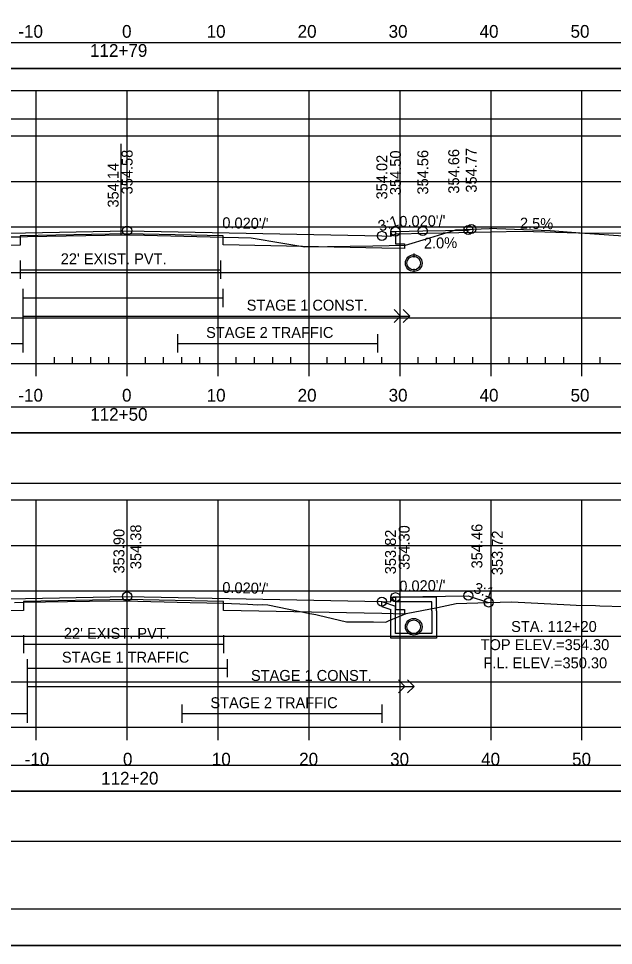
# Model space of a CAD drawing. Extents: x 1368122 to 1710785, y 373130 to 557566.
# Drawn here: x 1368676.9 to 1368742.3, y 375263.7 to 375365.6 of the extents above; entities that cross this region are included whole.
import ezdxf

# ---------------------------------------------------------------- set-up
doc = ezdxf.new("R2010")
doc.units = 0
for name, color, linetype in [('R_Alt Surface', 7, 'Continuous'), ('R_Axis', 7, 'Continuous'), ('R_Axis Annot', 7, 'Continuous'), ('R_Border', 7, 'Continuous'), ('R_Drive', 7, 'Continuous'), ('R_Exist Surface', 7, 'Continuous'), ('R_Fin Surface', 7, 'Continuous'), ('R_Fin Surface Annot', 7, 'Continuous'), ('R_Grid', 7, 'Continuous'), ('R_No Plot', 7, 'Continuous'), ('R_Striping', 7, 'Continuous'), ('R_Water', 7, 'Continuous'), ('R_Water Annot', 7, 'Continuous'), ('R_Xsect Elev', 7, 'Continuous'), ('R_Xsect Slope', 7, 'Continuous')]:
    doc.layers.add(name, color=color, linetype=linetype)

msp = doc.modelspace()

# ---------------------------------------------------------------- linework, layer by layer
for p, q in [((1368718.05, 375301.82), (1368718.13, 375301.99)), ((1368722.88, 375301.99), (1368718.13, 375301.99)), ((1368722.88, 375300.49), (1368722.88, 375301.99)), ((1368716.88, 375301.51), (1368718.38, 375300.99)), ((1368716.88, 375300.98), (1368717.88, 375300.63)), ((1368718.05, 375301.82), (1368718.38, 375301.49)), ((1368722.38, 375301.49), (1368718.38, 375301.49)), ((1368718.38, 375300.49), (1368718.38, 375300.99)), ((1368722.38, 375300.49), (1368722.38, 375301.49)), ((1368717.88, 375300.49), (1368717.88, 375300.63))]:
    msp.add_line(p, q)
msp.add_lwpolyline([(1368716.88, 375300.98), (1368716.88, 375301.51)])
at = {"layer": 'R_Alt Surface'}
for points in [[(1368539.73, 375360.1), (1368838.03, 375360.1), (1368838.03, 375362.92), (1368539.73, 375362.92)], [(1368539.73, 375320.06), (1368838.03, 375320.06), (1368838.03, 375322.88), (1368539.73, 375322.88)], [(1368539.73, 375280.68), (1368838.03, 375280.68), (1368838.03, 375283.5), (1368539.73, 375283.5)], [(1368539.67, 375275.16), (1368838.09, 375275.16), (1368838.09, 375280.68), (1368539.67, 375280.68)]]:
    msp.add_lwpolyline(points, close=True, dxfattribs=at)
for points in [[(1368718.38, 375342.19), (1368718.38, 375340.84), (1368719.38, 375340.82), (1368719.38, 375340.32), (1368716.88, 375340.37), (1368699.44, 375340.72), (1368699.44, 375341.72), (1368688.88, 375341.94), (1368677.13, 375341.7), (1368677.13, 375340.7), (1368660.88, 375340.37), (1368658.38, 375340.32), (1368658.38, 375340.82), (1368659.38, 375340.84), (1368659.38, 375342.19)], [(1368677.13, 375338.99), (1368677.13, 375336.99)], [(1368699.13, 375338.99), (1368699.13, 375336.99)], [(1368677.13, 375337.99), (1368699.13, 375337.99)], [(1368718.38, 375301.99), (1368718.38, 375300.65), (1368719.38, 375300.63), (1368719.38, 375300.13), (1368716.88, 375300.18), (1368699.46, 375300.53), (1368699.46, 375301.53), (1368688.88, 375301.74), (1368677.49, 375301.51), (1368677.48, 375300.51), (1368660.88, 375300.18), (1368658.38, 375300.13), (1368658.38, 375300.63), (1368659.38, 375300.65), (1368659.38, 375301.99)], [(1368677.49, 375297.82), (1368677.49, 375295.82)], [(1368699.46, 375297.82), (1368699.46, 375295.82)], [(1368677.49, 375296.82), (1368699.46, 375296.82)]]:
    msp.add_lwpolyline(points, dxfattribs=at)
at = {"layer": 'R_Axis'}
for p, q in [((1368680.88, 375327.69), (1368680.88, 375328.39)), ((1368682.88, 375327.69), (1368682.88, 375328.39)), ((1368684.88, 375327.69), (1368684.88, 375328.39)), ((1368686.88, 375327.69), (1368686.88, 375328.39)), ((1368690.88, 375327.69), (1368690.88, 375328.39)), ((1368692.88, 375327.69), (1368692.88, 375328.39)), ((1368694.88, 375327.69), (1368694.88, 375328.39)), ((1368696.88, 375327.69), (1368696.88, 375328.39)), ((1368700.88, 375327.69), (1368700.88, 375328.39)), ((1368702.88, 375327.69), (1368702.88, 375328.39)), ((1368704.88, 375327.69), (1368704.88, 375328.39)), ((1368706.88, 375327.69), (1368706.88, 375328.39)), ((1368710.88, 375327.69), (1368710.88, 375328.39)), ((1368712.88, 375327.69), (1368712.88, 375328.39)), ((1368714.88, 375327.69), (1368714.88, 375328.39)), ((1368716.88, 375327.69), (1368716.88, 375328.39)), ((1368720.88, 375327.69), (1368720.88, 375328.39)), ((1368722.88, 375327.69), (1368722.88, 375328.39)), ((1368724.88, 375327.69), (1368724.88, 375328.39)), ((1368726.88, 375327.69), (1368726.88, 375328.39)), ((1368730.88, 375327.69), (1368730.88, 375328.39)), ((1368732.88, 375327.69), (1368732.88, 375328.39)), ((1368734.88, 375327.69), (1368734.88, 375328.39)), ((1368736.88, 375327.69), (1368736.88, 375328.39)), ((1368740.88, 375327.69), (1368740.88, 375328.39)), ((1368538.88, 375327.69), (1368838.88, 375327.69)), ((1368678.88, 375326.29), (1368678.88, 375327.69)), ((1368688.88, 375326.29), (1368688.88, 375327.69)), ((1368698.88, 375326.29), (1368698.88, 375327.69)), ((1368708.88, 375326.29), (1368708.88, 375327.69)), ((1368718.88, 375326.29), (1368718.88, 375327.69)), ((1368728.88, 375326.29), (1368728.88, 375327.69)), ((1368738.88, 375326.29), (1368738.88, 375327.69)), ((1368538.88, 375287.69), (1368838.88, 375287.69)), ((1368678.88, 375286.29), (1368678.88, 375287.69)), ((1368688.88, 375286.29), (1368688.88, 375287.69)), ((1368698.88, 375286.29), (1368698.88, 375287.69)), ((1368708.88, 375286.29), (1368708.88, 375287.69)), ((1368718.88, 375286.29), (1368718.88, 375287.69)), ((1368728.88, 375286.29), (1368728.88, 375287.69)), ((1368738.88, 375286.29), (1368738.88, 375287.69))]:
    msp.add_line(p, q, dxfattribs=at)
at = {"layer": 'R_Border'}
msp.add_line((1368847.06, 375267.69), (1368530.88, 375267.69), dxfattribs=at)
at = {"layer": 'R_Drive'}
for p, q in [((1368717.88, 375341.69), (1368718.38, 375341.94)), ((1368718.38, 375341.94), (1368732.29, 375342.21)), ((1368732.29, 375342.21), (1368738.49, 375342.06)), ((1368738.49, 375342.06), (1368753.88, 375341.91))]:
    msp.add_line(p, q, dxfattribs=at)
at = {"layer": 'R_Exist Surface'}
for points in [[(1368674.7, 375341.6), (1368677.1, 375341.61), (1368677.13, 375341.61), (1368677.92, 375341.63), (1368688.59, 375341.84), (1368690.79, 375341.78), (1368699.44, 375341.56), (1368701.12, 375341.53), (1368702.51, 375341.48), (1368706.01, 375340.89), (1368708.42, 375340.49), (1368715.87, 375340.63), (1368719.47, 375340.67), (1368722.14, 375341.51), (1368725, 375342.39), (1368728.71, 375342.53), (1368728.98, 375342.54), (1368729.53, 375342.51), (1368735.38, 375342.29), (1368738.67, 375342.05), (1368744.98, 375341.61)], [(1368676.51, 375301.41), (1368677.49, 375301.43), (1368684.76, 375301.54), (1368688.63, 375301.6), (1368695.81, 375301.42), (1368699.46, 375301.34), (1368702.15, 375301.21), (1368703.23, 375301.14), (1368703.79, 375301.17), (1368704.36, 375301.16), (1368708.98, 375300.21), (1368709.63, 375300.08), (1368709.9, 375300), (1368712.99, 375299.27), (1368715.95, 375299.28), (1368717.32, 375299.25), (1368717.61, 375299.4), (1368719.56, 375300.21), (1368722.98, 375300.85), (1368725.06, 375301.28), (1368728.59, 375301.41), (1368731.18, 375301.48), (1368737.58, 375301.15), (1368738.24, 375301.12), (1368740.37, 375301.06), (1368740.85, 375301.04), (1368743.53, 375300.97)]]:
    msp.add_lwpolyline(points, dxfattribs=at)
at = {"layer": 'R_Fin Surface'}
for points in [[(1368644.52, 375340.06), (1368651.38, 375342.35), (1368656.38, 375342.25), (1368659.38, 375342.19), (1368659.88, 375342.19), (1368659.88, 375341.69), (1368660.88, 375341.71), (1368688.88, 375342.27), (1368716.88, 375341.71), (1368717.88, 375341.69), (1368717.88, 375342.19), (1368718.38, 375342.19), (1368721.38, 375342.25), (1368726.38, 375342.35), (1368726.71, 375342.46)], [(1368643.99, 375299.69), (1368651.38, 375302.15), (1368656.38, 375302.05), (1368659.38, 375301.99), (1368659.88, 375301.99), (1368659.88, 375301.49), (1368660.88, 375301.51), (1368688.88, 375302.07), (1368716.88, 375301.51), (1368717.88, 375301.49), (1368717.88, 375301.99), (1368718.38, 375301.99), (1368721.38, 375302.05), (1368726.38, 375302.15), (1368728.62, 375301.41)]]:
    msp.add_lwpolyline(points, dxfattribs=at)
at = {"layer": 'R_Grid'}
for p, q in [((1368538.88, 375357.69), (1368838.88, 375357.69)), ((1368678.88, 375327.69), (1368678.88, 375357.69)), ((1368688.88, 375327.69), (1368688.88, 375357.69)), ((1368698.88, 375327.69), (1368698.88, 375357.69)), ((1368708.88, 375327.69), (1368708.88, 375357.69)), ((1368718.88, 375327.69), (1368718.88, 375357.69)), ((1368728.88, 375327.69), (1368728.88, 375357.69)), ((1368738.88, 375327.69), (1368738.88, 375357.69)), ((1368538.88, 375352.69), (1368838.88, 375352.69)), ((1368538.88, 375352.69), (1368838.88, 375352.69)), ((1368678.88, 375327.69), (1368678.88, 375352.69)), ((1368688.88, 375327.69), (1368688.88, 375352.69)), ((1368698.88, 375327.69), (1368698.88, 375352.69)), ((1368708.88, 375327.69), (1368708.88, 375352.69)), ((1368718.88, 375327.69), (1368718.88, 375352.69)), ((1368728.88, 375327.69), (1368728.88, 375352.69)), ((1368738.88, 375327.69), (1368738.88, 375352.69)), ((1368538.88, 375347.69), (1368838.88, 375347.69)), ((1368538.88, 375347.69), (1368838.88, 375347.69)), ((1368538.88, 375342.69), (1368838.88, 375342.69)), ((1368538.88, 375342.69), (1368838.88, 375342.69)), ((1368538.88, 375337.69), (1368838.88, 375337.69)), ((1368538.88, 375337.69), (1368838.88, 375337.69)), ((1368538.88, 375332.69), (1368838.88, 375332.69)), ((1368538.88, 375332.69), (1368838.88, 375332.69)), ((1368538.88, 375327.69), (1368838.88, 375327.69)), ((1368538.88, 375327.69), (1368838.88, 375327.69)), ((1368538.88, 375312.69), (1368838.88, 375312.69)), ((1368678.88, 375287.69), (1368678.88, 375312.69)), ((1368688.88, 375287.69), (1368688.88, 375312.69)), ((1368698.88, 375287.69), (1368698.88, 375312.69)), ((1368708.88, 375287.69), (1368708.88, 375312.69)), ((1368718.88, 375287.69), (1368718.88, 375312.69)), ((1368728.88, 375287.69), (1368728.88, 375312.69)), ((1368738.88, 375287.69), (1368738.88, 375312.69)), ((1368538.88, 375307.69), (1368838.88, 375307.69)), ((1368538.88, 375302.69), (1368838.88, 375302.69)), ((1368538.88, 375297.69), (1368838.88, 375297.69)), ((1368538.88, 375292.69), (1368838.88, 375292.69)), ((1368538.88, 375287.69), (1368838.88, 375287.69))]:
    msp.add_line(p, q, dxfattribs=at)
at = {"layer": 'R_No Plot'}
for p, q in [((1368720.38, 375339.76), (1368720.38, 375339.5)), ((1368720.38, 375337.93), (1368720.38, 375337.67)), ((1368518.48, 375263.71), (1368851.81, 375263.71))]:
    msp.add_line(p, q, dxfattribs=at)
for points in [[(1368518.47, 375477.04), (1368851.81, 375477.04), (1368851.81, 375263.71), (1368518.47, 375263.71)], [(1368764.8, 375473.15), (1368784.42, 375473.15), (1368784.42, 375463.27), (1368800.53, 375463.27), (1368823.73, 375463.27), (1368823.85, 375435.11), (1368847.06, 375435.11), (1368847.06, 375267.69), (1368530.88, 375267.69), (1368530.88, 375473.15)]]:
    msp.add_lwpolyline(points, close=True, dxfattribs=at)
for centre, radius in [((1368688.88, 375342.27), 0.5), ((1368718.38, 375342.19), 0.5), ((1368721.38, 375342.25), 0.5), ((1368726.38, 375342.35), 0.5), ((1368726.71, 375342.46), 0.5), ((1368716.88, 375341.71), 0.5), ((1368720.38, 375338.71), 0.917), ((1368688.88, 375302.07), 0.5), ((1368716.88, 375301.51), 0.5), ((1368718.38, 375301.99), 0.5), ((1368726.38, 375302.15), 0.5), ((1368728.62, 375301.41), 0.5)]:
    msp.add_circle(centre, radius, dxfattribs=at)
at = {"layer": 'R_Striping'}
for p, q in [((1368718.94, 375332.89), (1368718.24, 375333.6)), ((1368719.94, 375332.89), (1368719.24, 375333.6)), ((1368718.24, 375332.18), (1368718.94, 375332.89)), ((1368719.24, 375332.18), (1368719.94, 375332.89)), ((1368654.91, 375329.89), (1368677.41, 375329.89)), ((1368719.42, 375292.19), (1368718.71, 375292.9)), ((1368720.42, 375292.19), (1368719.71, 375292.9)), ((1368718.71, 375291.48), (1368719.42, 375292.19)), ((1368719.71, 375291.48), (1368720.42, 375292.19)), ((1368655.38, 375289.19), (1368677.88, 375289.19))]:
    msp.add_line(p, q, dxfattribs=at)
for points in [[(1368677.41, 375335.89), (1368677.41, 375328.89)], [(1368699.41, 375335.89), (1368699.41, 375333.89)], [(1368677.41, 375334.89), (1368699.41, 375334.89)], [(1368677.41, 375332.89), (1368719.94, 375332.89)], [(1368694.41, 375330.89), (1368694.41, 375328.89)], [(1368716.41, 375330.89), (1368716.41, 375328.89)], [(1368694.41, 375329.89), (1368716.41, 375329.89)], [(1368677.88, 375295.19), (1368677.88, 375288.19)], [(1368699.88, 375295.19), (1368699.88, 375293.19)], [(1368677.88, 375294.19), (1368699.88, 375294.19)], [(1368677.88, 375292.19), (1368720.42, 375292.19)], [(1368694.88, 375290.19), (1368694.88, 375288.19)], [(1368716.88, 375290.19), (1368716.88, 375288.19)], [(1368694.88, 375289.19), (1368716.88, 375289.19)]]:
    msp.add_lwpolyline(points, dxfattribs=at)
at = {"layer": 'R_Water'}
for p, q in [((1368720.38, 375339.6), (1368720.38, 375339.33)), ((1368720.38, 375338.1), (1368720.38, 375337.83))]:
    msp.add_line(p, q, dxfattribs=at)
for points in [[(1368539.73, 375354.58), (1368838.15, 375354.58), (1368838.15, 375360.1), (1368539.73, 375360.1)], [(1368539.73, 375314.54), (1368838.15, 375314.54), (1368838.15, 375320.06), (1368539.73, 375320.06)]]:
    msp.add_lwpolyline(points, close=True, dxfattribs=at)
for points in [[(1368722.88, 375300.49), (1368722.88, 375297.49), (1368720.38, 375297.49), (1368717.88, 375297.49), (1368717.88, 375300.49)], [(1368722.38, 375300.49), (1368722.38, 375297.99), (1368720.38, 375297.99), (1368718.38, 375297.99), (1368718.38, 375300.49)]]:
    msp.add_lwpolyline(points, dxfattribs=at)
for centre, radius in [((1368720.38, 375338.71), 0.75), ((1368720.38, 375298.74), 0.917), ((1368720.38, 375298.74), 0.917), ((1368720.38, 375298.74), 0.75), ((1368720.38, 375298.74), 0.75)]:
    msp.add_circle(centre, radius, dxfattribs=at)
at = {"layer": 'R_Xsect Elev'}
for p, q in [((1368688.24, 375341.83), (1368688.24, 375351.82)), ((1368688.88, 375301.59), (1368688.88, 375311.59))]:
    msp.add_line(p, q, dxfattribs=at)

# ---------------------------------------------------------------- texts
at = {"layer": 'R_Axis Annot'}
for s, p in [('-10', (1368676.92, 375363.49)), ('0', (1368688.32, 375363.49)), ('10', (1368697.62, 375363.49)), ('20', (1368707.62, 375363.49)), ('30', (1368717.62, 375363.49)), ('40', (1368727.62, 375363.49)), ('50', (1368737.62, 375363.49)), ('112+79', (1368684.8, 375361.39)), ('-10', (1368676.92, 375323.49)), ('0', (1368688.32, 375323.49)), ('10', (1368697.62, 375323.49)), ('20', (1368707.62, 375323.49)), ('30', (1368717.62, 375323.49)), ('40', (1368727.62, 375323.49)), ('50', (1368737.62, 375323.49)), ('112+50', (1368684.82, 375321.39)), ('-10', (1368677.62, 375283.49)), ('0', (1368688.42, 375283.49)), ('10', (1368698.19, 375283.49)), ('20', (1368707.79, 375283.49)), ('30', (1368717.79, 375283.49)), ('40', (1368727.79, 375283.49)), ('50', (1368737.79, 375283.49)), ('112+20', (1368686.02, 375281.39))]:
    msp.add_text(s, height=1.4, dxfattribs=at).set_placement(p)
at = {"layer": 'R_Fin Surface Annot'}
for s, rotation, p in [('354.58', 90, (1368689.48, 375346.27)), ('354.50', 90, (1368718.98, 375346.19)), ('354.56', 90, (1368721.98, 375346.25)), ('354.66', 90, (1368725.38, 375346.35)), ('354.77', 90, (1368727.31, 375346.46)), ('354.02', 90, (1368717.48, 375345.71)), ("0.020'/'", 358.8542, (1368699.33, 375342.56)), ('3:1', 17.7447, (1368716.69, 375342.17)), ("0.020'/'", 1.1458, (1368718.81, 375342.69))]:
    msp.add_text(s, height=1.2, rotation=rotation, dxfattribs=at).set_placement(p)
at = {"layer": 'R_Striping'}
for s, p in [('STAGE 1 CONST.', (1368702.02, 375333.49)), ('STAGE 2 TRAFFIC', (1368697.56, 375330.49)), ('STAGE 1 TRAFFIC', (1368681.71, 375294.79)), ('STAGE 1 CONST.', (1368702.49, 375292.79)), ('STAGE 2 TRAFFIC', (1368698.03, 375289.79))]:
    msp.add_text(s, height=1.2, dxfattribs=at).set_placement(p)
at = {"layer": 'R_Water'}
for p in [(1368681.58, 375338.59), (1368681.93, 375297.42)]:
    msp.add_text("22' EXIST. PVT.", height=1.2, dxfattribs=at).set_placement(p)
at = {"layer": 'R_Water Annot'}
for s, p in [('STA. 112+20', (1368731.09, 375298.17)), ('TOP ELEV.=354.30', (1368727.74, 375296.17)), ('F.L. ELEV.=350.30', (1368728.04, 375294.17))]:
    msp.add_text(s, height=1.2, dxfattribs=at).set_placement(p)
at = {"layer": 'R_Xsect Elev'}
for s, rotation, p in [('354.14', 90, (1368687.94, 375344.82)), ('2.5%', 358.5679, (1368732.04, 375342.52)), ('2.0%', 1.1458, (1368721.51, 375340.3)), ('354.46', 90, (1368727.93, 375305.15)), ('353.90', 90, (1368688.58, 375304.59)), ('354.38', 90, (1368690.43, 375305.07)), ('353.82', 90, (1368718.43, 375304.51)), ('354.30', 90, (1368719.93, 375304.99)), ('353.72', 90, (1368730.17, 375304.41))]:
    msp.add_text(s, height=1.2, rotation=rotation, dxfattribs=at).set_placement(p)
at = {"layer": 'R_Xsect Slope'}
for s, rotation, p in [("0.020'/'", 1.1458, (1368718.81, 375302.6)), ("0.020'/'", 358.8542, (1368699.33, 375302.46)), ('3:1', 341.5651, (1368726.87, 375302.52))]:
    msp.add_text(s, height=1.2, rotation=rotation, dxfattribs=at).set_placement(p)

doc.saveas('drawing.dxf')
